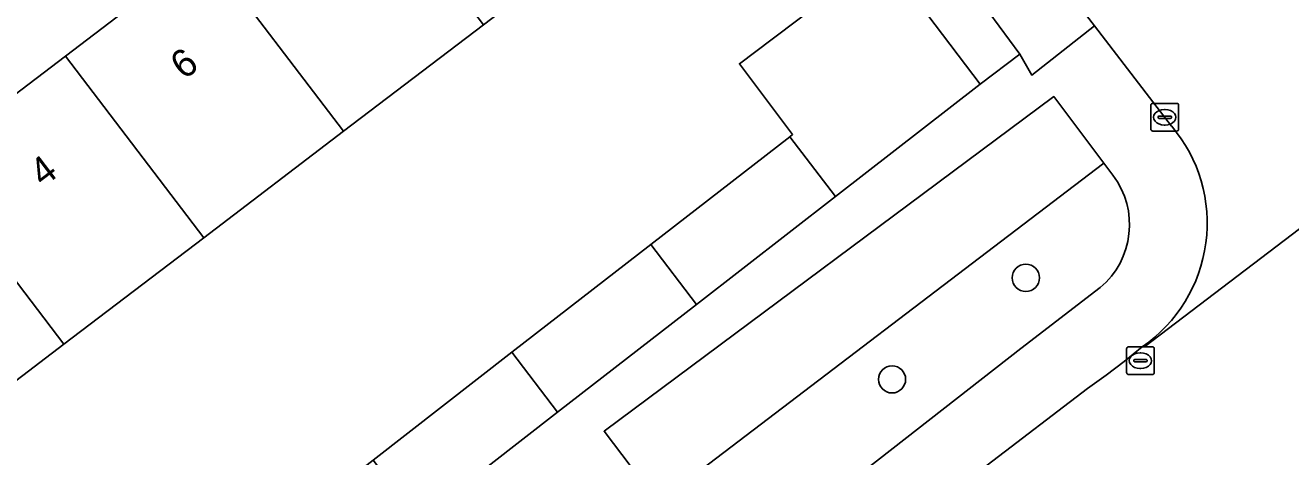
# Model space of a CAD drawing. Extents: x 159352 to 160617, y 385888 to 387323.
# Drawn here: x 159922.94 to 159968.45, y 386666.92 to 386682.43 of the extents above; entities that cross this region are included whole.
import ezdxf

# ---------------------------------------------------------------- set-up
doc = ezdxf.new("R2010")
doc.units = 0
for name, color, linetype in [('IMGEO_Boom', 7, 'Continuous'), ('IMGEO_Erf', 7, 'Continuous'), ('IMGEO_Groenvoorziening', 7, 'Continuous'), ('IMGEO_Kolk', 7, 'Continuous'), ('IMGEO_Pand', 7, 'Continuous'), ('IMGEO_Pand_nummerreeks', 7, 'Continuous'), ('IMGEO_Rijbaan_lokaal_open', 7, 'Continuous'), ('IMGEO_Voetpad_open', 7, 'Continuous')]:
    doc.layers.add(name, color=color, linetype=linetype)

msp = doc.modelspace()

# ---------------------------------------------------------------- linework, layer by layer
at = {"layer": 'IMGEO_Boom'}
for centre in [(159958.925, 386673.351), (159954.113, 386669.7)]:
    msp.add_circle(centre, 0.489, dxfattribs=at)
at = {"layer": 'IMGEO_Erf'}
for points in [[(159945.436, 386674.549), (159950.431, 386678.427), (159950.538, 386678.51), (159948.623, 386681.049), (159949.797, 386681.935), (159953.787, 386684.944), (159957.28, 386680.313), (159958.709, 386681.39), (159956.847, 386683.928), (159955.153, 386686.085), (159948.872, 386694.289), (159945.039, 386699.208)], [(159909.283, 386671.006), (159920.557, 386656.259), (159922.682, 386653.48), (159923.652, 386654.227), (159919.2, 386659.963), (159922.557, 386662.57), (159926.507, 386665.637), (159927.686, 386666.552), (159930.137, 386663.332), (159931.873, 386664.68), (159932.193, 386664.268), (159933.922, 386665.61), (159935.447, 386666.794), (159940.442, 386670.672), (159945.436, 386674.549)]]:
    msp.add_lwpolyline(points, dxfattribs=at)
msp.add_lwpolyline([(159939.415, 386682.455), (159934.386, 386678.625), (159929.356, 386674.793), (159924.327, 386670.963), (159919.18, 386667.043), (159914.204, 386673.576), (159919.352, 386677.497), (159924.38, 386681.327), (159929.411, 386685.158), (159934.439, 386688.988), (159939.469, 386692.819), (159944.62, 386696.742), (159949.596, 386690.209), (159944.445, 386686.286)], close=True, dxfattribs=at)
at = {"layer": 'IMGEO_Groenvoorziening'}
msp.add_lwpolyline([(159945.704, 386665.267), (159961.733, 386677.473), (159959.929, 386679.87), (159943.753, 386667.831)], close=True, dxfattribs=at)
for points in [[(159962.055, 386677.045), (159961.733, 386677.473), (159945.704, 386665.267), (159947.106, 386663.424)], [(159948.965, 386663.177), (159958.747, 386670.809), (159961.6, 386673.001)]]:
    msp.add_lwpolyline(points, dxfattribs=at)
msp.add_arc((159959.702, 386675.262), 2.952, 310.0095, 37.1515, dxfattribs=at)
at = {"layer": 'IMGEO_Kolk'}
for p, q in [((159963.42, 386678.7), (159963.42, 386679.552)), ((159963.495, 386679.626), (159964.347, 386679.626)), ((159963.908, 386679.406), (159963.933, 386679.406)), ((159964.421, 386679.552), (159964.421, 386678.7)), ((159963.679, 386679.12), (159963.679, 386679.132)), ((159964.117, 386679.083), (159963.719, 386679.083)), ((159963.722, 386679.169), (159964.12, 386679.169)), ((159964.163, 386679.132), (159964.163, 386679.12)), ((159964.347, 386678.626), (159963.495, 386678.626)), ((159963.931, 386678.846), (159963.906, 386678.846)), ((159962.545, 386669.946), (159962.545, 386670.798)), ((159962.62, 386670.872), (159963.472, 386670.872)), ((159963.546, 386670.798), (159963.546, 386669.946)), ((159962.804, 386670.366), (159962.804, 386670.378)), ((159963.242, 386670.329), (159962.844, 386670.329)), ((159962.847, 386670.415), (159963.245, 386670.415)), ((159963.033, 386670.652), (159963.058, 386670.652)), ((159963.288, 386670.378), (159963.288, 386670.366)), ((159963.472, 386669.872), (159962.62, 386669.872)), ((159963.056, 386670.092), (159963.031, 386670.092))]:
    msp.add_line(p, q, dxfattribs=at)
for points in [[(159963.42, 386678.7), (159963.42, 386679.552)], [(159963.495, 386679.626), (159964.347, 386679.626)], [(159964.421, 386679.552), (159964.421, 386678.7)], [(159964.347, 386678.626), (159963.495, 386678.626)], [(159962.545, 386669.946), (159962.545, 386670.798)], [(159962.62, 386670.872), (159963.472, 386670.872)], [(159963.546, 386670.798), (159963.546, 386669.946)], [(159963.472, 386669.872), (159962.62, 386669.872)]]:
    msp.add_lwpolyline(points, dxfattribs=at)
for centre, radius, start, end in [((159963.497, 386679.55), 0.0765, 91.552, 178.448), ((159963.497, 386679.55), 0.0765, 91.552, 178.448), ((159964.345, 386679.55), 0.0765, 1.552, 88.448), ((159964.345, 386679.55), 0.0765, 1.552, 88.448), ((159963.719, 386679.129), 0.0403, 85.8775, 175.7526), ((159963.716, 386679.119), 0.0366, 178.938, 274.7102), ((159964.12, 386679.126), 0.043, 264.8664, 352.4533), ((159964.124, 386679.131), 0.0386, 1.7309, 96.639), ((159963.497, 386678.702), 0.0765, 181.552, 268.448), ((159963.497, 386678.702), 0.0765, 181.552, 268.448), ((159964.345, 386678.702), 0.0765, 271.552, 358.448), ((159964.345, 386678.702), 0.0765, 271.552, 358.448), ((159962.622, 386670.796), 0.0765, 91.552, 178.448), ((159962.622, 386670.796), 0.0765, 91.552, 178.448), ((159963.47, 386670.796), 0.0765, 1.552, 88.448), ((159963.47, 386670.796), 0.0765, 1.552, 88.448), ((159962.844, 386670.375), 0.0403, 85.8775, 175.7526), ((159962.841, 386670.365), 0.0366, 178.938, 274.7102), ((159963.245, 386670.372), 0.043, 264.8664, 352.4533), ((159963.249, 386670.377), 0.0386, 1.7309, 96.639), ((159962.622, 386669.948), 0.0765, 181.552, 268.448), ((159962.622, 386669.948), 0.0765, 181.552, 268.448), ((159963.47, 386669.948), 0.0765, 271.552, 358.448), ((159963.47, 386669.948), 0.0765, 271.552, 358.448)]:
    msp.add_arc(centre, radius, start, end, dxfattribs=at)
for centre, major_axis, ratio, start_param, end_param in [((159963.907, 386679.126), (-0.387, 0.002), 0.722429, 4.712389, 7.853982), ((159963.932, 386679.126), (-0.39, 0.002), 0.717154, 1.570796, 4.712389), ((159963.032, 386670.372), (-0.387, 0.002), 0.722429, 4.712389, 7.853982), ((159963.057, 386670.372), (-0.39, 0.002), 0.717154, 1.570796, 4.712389)]:
    msp.add_ellipse(centre, major_axis=major_axis, ratio=ratio, start_param=start_param, end_param=end_param, dxfattribs=at)
at = {"layer": 'IMGEO_Pand'}
for points in [[(159934.386, 386678.625), (159939.415, 386682.455), (159934.439, 386688.988), (159929.411, 386685.158)], [(159929.411, 386685.158), (159924.38, 386681.327), (159929.356, 386674.793), (159934.386, 386678.625)], [(159957.28, 386680.313), (159953.787, 386684.944), (159949.797, 386681.935), (159948.623, 386681.049), (159950.538, 386678.51), (159950.431, 386678.427), (159952.074, 386676.271)], [(159924.327, 386670.963), (159929.356, 386674.793), (159924.38, 386681.327), (159919.352, 386677.497)], [(159952.074, 386676.271), (159950.431, 386678.427), (159945.436, 386674.549), (159947.079, 386672.393)], [(159919.352, 386677.497), (159914.204, 386673.576), (159919.18, 386667.043), (159924.327, 386670.963)], [(159947.079, 386672.393), (159945.436, 386674.549), (159940.442, 386670.672), (159942.085, 386668.515)], [(159942.085, 386668.515), (159940.442, 386670.672), (159935.447, 386666.794), (159937.09, 386664.637)]]:
    msp.add_lwpolyline(points, close=True, dxfattribs=at)
at = {"layer": 'IMGEO_Rijbaan_lokaal_open'}
for points in [[(159953.2, 386704.195), (159952.787, 386704.736), (159947.386, 386700.628), (159947.917, 386699.935), (159958.982, 386685.548), (159961.396, 386682.41), (159964.17, 386678.803)], [(159978.241, 386682.323), (159963.211, 386670.876), (159963.113, 386670.875), (159962.467, 386670.338), (159961.81, 386669.845), (159961.14, 386669.368), (159950.311, 386661.097), (159944.425, 386656.632), (159933.487, 386648.102), (159931.314, 386646.465), (159931.44, 386646.292), (159935.631, 386640.825), (159935.787, 386640.953), (159941.557, 386645.388), (159947.565, 386650.005), (159957.862, 386657.918), (159963.891, 386662.552), (159972.57, 386669.222)], [(159963.113, 386670.875), (159963.211, 386670.876), (159978.241, 386682.323), (159978.246, 386682.399)]]:
    msp.add_lwpolyline(points, dxfattribs=at)
msp.add_arc((159960.054, 386675.317), 5.394, 304.5544, 40.2573, dxfattribs=at)
at = {"layer": 'IMGEO_Voetpad_open'}
msp.add_lwpolyline([(159958.709, 386681.39), (159959.138, 386680.64), (159961.396, 386682.41), (159958.982, 386685.548), (159956.847, 386683.928)], close=True, dxfattribs=at)
for points in [[(159964.17, 386678.803), (159961.396, 386682.41), (159959.138, 386680.64), (159958.709, 386681.39), (159957.28, 386680.313), (159952.074, 386676.271), (159947.079, 386672.393), (159942.085, 386668.515), (159937.09, 386664.637), (159932.096, 386660.759), (159927.021, 386656.819), (159923.652, 386654.227), (159922.682, 386653.48), (159919.976, 386651.407), (159922.5, 386648.124), (159922.978, 386647.502), (159923.331, 386647.083)], [(159945.704, 386665.267), (159943.753, 386667.831), (159959.929, 386679.87), (159961.733, 386677.473), (159962.055, 386677.045)], [(159961.6, 386673.001), (159958.747, 386670.809), (159948.965, 386663.177)], [(159961.14, 386669.368), (159961.81, 386669.845), (159962.467, 386670.338), (159963.113, 386670.875)], [(159931.314, 386646.465), (159933.487, 386648.102), (159944.425, 386656.632), (159950.311, 386661.097), (159961.14, 386669.368)]]:
    msp.add_lwpolyline(points, dxfattribs=at)
for centre, radius, start, end in [((159960.054, 386675.317), 5.394, 304.5544, 40.2573), ((159959.702, 386675.262), 2.952, 310.0095, 37.1515)]:
    msp.add_arc(centre, radius, start, end, dxfattribs=at)

# ---------------------------------------------------------------- texts
at = {"layer": 'IMGEO_Pand_nummerreeks'}
for s, p in [('6', (159928.646, 386680.451)), ('4', (159923.577, 386676.59))]:
    msp.add_text(s, height=1, rotation=37.2943, dxfattribs=at).set_placement(p)

doc.saveas('drawing.dxf')
